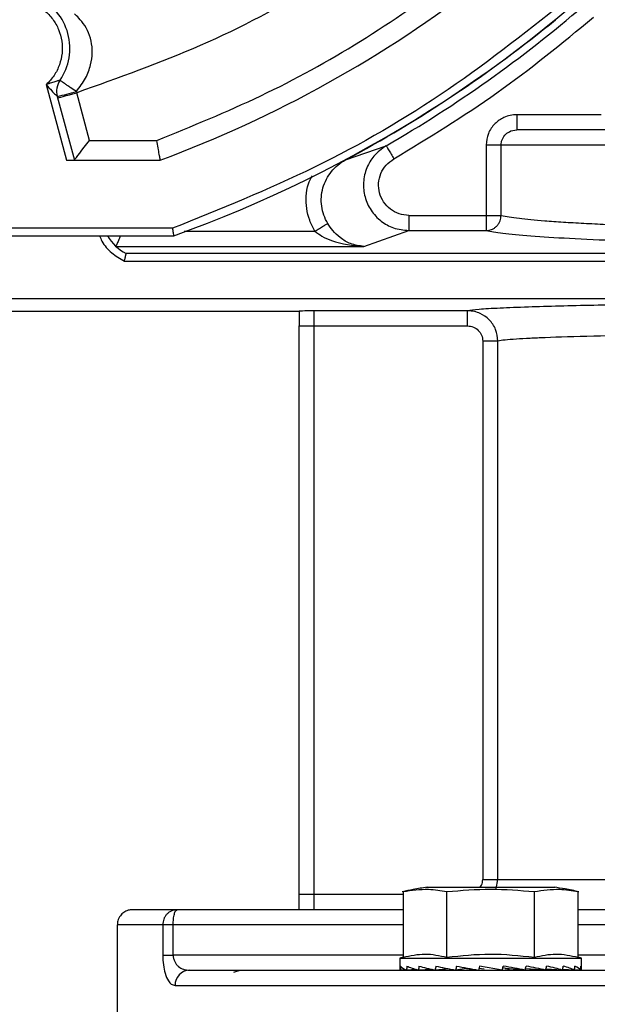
# Model space of a CAD drawing. Header units: inches. Extents: x 170 to 288, y 234 to 248.
# Tile 468 of 480: x 260.3843 to 260.4344, y 244.4929 to 244.5782. Entities that reach past the tile are written whole.
import ezdxf

# ---------------------------------------------------------------- set-up
doc = ezdxf.new("R2010")
doc.units = ezdxf.units.IN
doc.header["$LTSCALE"] = 0.25
doc.header["$MEASUREMENT"] = 0
doc.layers.add('ANNOTATIONS', color=1, linetype='Continuous')
doc.layers.add('STANDARD Z GUIDE MOTOR RH', color=7, linetype='Continuous')
doc.styles.add('ARIAL', font='arial.ttf', dxfattribs={"height": 0.09375})
doc.dimstyles.new('STANDARD$0', dxfattribs={"dimtxt": 0.09375, "dimasz": 0.09375, "dimexe": 0.03125, "dimexo": 0.046875, "dimgap": 0.09, "dimtad": 0, "dimtih": 1, "dimtoh": 1, "dimdec": 4, "dimzin": 0, "dimdsep": 46, "dimtxsty": 'ARIAL', "dimcen": 0.09, "dimadec": 0, "dimazin": 0, "dimtfac": 1, "dimtdec": 4, "dimtofl": 0, "dimtmove": 0, "dimatfit": 1, "dimfxl": 1, "dimtolj": 1, "dimtzin": 0, "dimarcsym": 0})

# ---------------------------------------------------------------- blocks, each defined once
blk = doc.blocks.new('*D54')
at = {"layer": 'ANNOTATIONS', "color": 0, "lineweight": -2, "transparency": 16777216}
for p, q in [((260.8643552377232, 245.1923245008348), (261.4626251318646, 245.1923245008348)), ((261.4313751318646, 245.0985745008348), (261.4313751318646, 244.8065568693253)), ((261.4313751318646, 244.2375278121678), (261.4313751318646, 244.5295454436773)), ((259.7476886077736, 244.1437778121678), (261.4626251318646, 244.1437778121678))]:
    blk.add_line(p, q, dxfattribs=at)
at = {"layer": 'ANNOTATIONS', "color": 0, "transparency": 16777216}
for points in [[(261.4157501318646, 245.0985745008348), (261.4470001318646, 245.0985745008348), (261.4313751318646, 245.1923245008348)], [(261.4157501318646, 244.2375278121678), (261.4470001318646, 244.2375278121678), (261.4313751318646, 244.1437778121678)]]:
    blk.add_solid(points, dxfattribs=at)
at = {"layer": 'defpoints', "color": 0, "transparency": 16777216}
for p in [(260.8174802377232, 245.1923245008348), (261.4313751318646, 245.1923245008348), (259.7008136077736, 244.1437778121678)]:
    blk.add_point(p, dxfattribs=at)
at = {"layer": 'ANNOTATIONS', "color": 0, "transparency": 16777216, "insert": (261.4313751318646, 244.6680511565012), "char_height": 0.09375, "attachment_point": 5, "style": 'ARIAL'}
blk.add_mtext('\\A1;HEADROOM', dxfattribs=at)

msp = doc.modelspace()

# ---------------------------------------------------------------- linework, layer by layer
at = {"layer": 'STANDARD Z GUIDE MOTOR RH'}
for p, q in [((260.3866453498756, 244.5725658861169), (260.3883995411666, 244.5660193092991)), ((260.3892543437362, 244.5719603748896), (260.3892803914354, 244.5718586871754)), ((260.3903879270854, 244.5677253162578), (260.3892803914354, 244.5718586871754)), ((260.3875982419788, 244.5715447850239), (260.3890788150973, 244.5660193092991)), ((260.4347156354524, 244.5699562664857), (260.4274028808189, 244.5699562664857)), ((260.4268878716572, 244.5685453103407), (260.4274028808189, 244.5686439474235)), ((260.4274028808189, 244.5687438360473), (260.4274028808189, 244.5686439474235)), ((260.3903879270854, 244.5677253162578), (260.3962147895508, 244.5677253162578)), ((260.4125738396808, 244.5660427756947), (260.4160949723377, 244.5672648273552)), ((260.4247509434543, 244.5673316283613), (260.453222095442, 244.5673316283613)), ((260.4247509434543, 244.5673316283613), (260.4247509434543, 244.5612310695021)), ((260.4260505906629, 244.5612310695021), (260.4260505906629, 244.5673316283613)), ((260.3883995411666, 244.5660193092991), (260.3965225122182, 244.5660193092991)), ((260.4180587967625, 244.5612310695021), (260.4247509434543, 244.5612310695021)), ((260.3975681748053, 244.5601137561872), (260.3224089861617, 244.5601137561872)), ((260.4141596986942, 244.5585447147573), (260.4180587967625, 244.5599195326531)), ((260.4180587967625, 244.5599195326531), (260.4247509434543, 244.5599195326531)), ((260.322294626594, 244.5594576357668), (260.3976826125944, 244.5594576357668)), ((260.3986026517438, 244.5598562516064), (260.4099133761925, 244.5598562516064)), ((260.3926852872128, 244.5585447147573), (260.3926858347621, 244.558543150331)), ((260.3926852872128, 244.5585447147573), (260.4141596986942, 244.5585447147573)), ((260.3935680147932, 244.5579236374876), (260.3935673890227, 244.5579244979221)), ((260.4455622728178, 244.5579236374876), (260.3935680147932, 244.5579236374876)), ((260.3934159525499, 244.5572679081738), (260.4452904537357, 244.5572679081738)), ((260.3639035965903, 244.5540183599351), (260.4452904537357, 244.5540183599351)), ((260.4085450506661, 244.5528959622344), (260.3639330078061, 244.5528959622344)), ((260.4231424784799, 244.5529642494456), (260.4098573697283, 244.5529642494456)), ((260.4098573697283, 244.5010586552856), (260.4098573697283, 244.5529642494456)), ((260.4085450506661, 244.5516521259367), (260.4231424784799, 244.5516521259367)), ((260.4085450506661, 244.5023709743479), (260.4085450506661, 244.5516521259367)), ((260.4244573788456, 244.5503414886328), (260.4244573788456, 244.5036833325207)), ((260.4257651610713, 244.5036833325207), (260.4257651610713, 244.5503414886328)), ((260.4244573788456, 244.5036833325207), (260.4689125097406, 244.5036833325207)), ((260.4256065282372, 244.502860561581), (260.4257651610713, 244.5036833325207)), ((260.4195621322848, 244.502995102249), (260.4307169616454, 244.502995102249)), ((260.4098573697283, 244.5023709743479), (260.4085450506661, 244.5023709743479)), ((260.41756271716, 244.5023709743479), (260.4098573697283, 244.5023709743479)), ((260.41756271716, 244.5026312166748), (260.41756271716, 244.4969388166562)), ((260.4213511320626, 244.4969388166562), (260.4213511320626, 244.5026312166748)), ((260.4289278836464, 244.4969388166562), (260.4289278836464, 244.5026312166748)), ((260.4327162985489, 244.4969388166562), (260.4327162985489, 244.5026312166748)), ((260.41756271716, 244.5010586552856), (260.3979802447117, 244.5010586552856)), ((260.3927969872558, 244.4997463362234), (260.3927969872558, 244.4912161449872)), ((260.3967335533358, 244.4997463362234), (260.3927969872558, 244.4997463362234)), ((260.3967335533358, 244.4997463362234), (260.3967335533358, 244.4971216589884)), ((260.3976406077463, 244.4971216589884), (260.3976406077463, 244.4997463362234)), ((260.41756271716, 244.4997463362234), (260.3976406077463, 244.4997463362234)), ((260.4378157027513, 244.4997463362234), (260.4327162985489, 244.4997463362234)), ((260.41756271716, 244.4971216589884), (260.3976406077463, 244.4971216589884)), ((260.41756271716, 244.4969388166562), (260.4172654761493, 244.4968591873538)), ((260.4172654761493, 244.4968591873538), (260.4172654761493, 244.4959938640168)), ((260.4172654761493, 244.4968591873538), (260.4330135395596, 244.4968591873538)), ((260.4378157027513, 244.4971216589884), (260.4327162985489, 244.4971216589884)), ((260.4330135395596, 244.4968591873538), (260.4327162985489, 244.4969388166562)), ((260.4330135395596, 244.4959938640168), (260.4330135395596, 244.4968591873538)), ((260.421559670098, 244.4959224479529), (260.4203298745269, 244.4958167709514)), ((260.4230587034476, 244.4959715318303), (260.4221072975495, 244.4958167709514)), ((260.4230653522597, 244.4960004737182), (260.4230587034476, 244.4959715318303)), ((260.4230587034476, 244.4959715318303), (260.4234932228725, 244.4958951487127)), ((260.4241737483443, 244.4961636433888), (260.4240914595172, 244.4958167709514)), ((260.4245779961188, 244.4958951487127), (260.4241281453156, 244.4959715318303)), ((260.4267857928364, 244.4958951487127), (260.4261912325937, 244.496003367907)), ((260.4281337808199, 244.4958167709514), (260.4263961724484, 244.4959715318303)), ((260.4263961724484, 244.4959715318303), (260.4267857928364, 244.4958951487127)), ((260.4299166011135, 244.4958167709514), (260.42815810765, 244.4959266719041)), ((260.4285524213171, 244.4958951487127), (260.4285155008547, 244.4959043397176)), ((260.4285276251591, 244.4959035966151), (260.4285524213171, 244.4958951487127)), ((260.4029046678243, 244.4956323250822), (260.4034399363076, 244.4958093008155)), ((260.41781067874, 244.4958384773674), (260.4173302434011, 244.4958167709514)), ((260.4178124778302, 244.4958376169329), (260.4173355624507, 244.4958167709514)), ((260.4187310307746, 244.4958606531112), (260.4178570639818, 244.4958167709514)), ((260.4187451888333, 244.4958563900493), (260.4178727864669, 244.4958167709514)), ((260.4200201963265, 244.4958865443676), (260.4188801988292, 244.4958167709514)), ((260.420066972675, 244.4958757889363), (260.4189051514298, 244.4958167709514)), ((260.4208744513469, 244.4958487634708), (260.4203624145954, 244.4958167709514)), ((260.429949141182, 244.4958167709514), (260.4299171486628, 244.4958195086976)), ((260.4313738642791, 244.4958167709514), (260.4299306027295, 244.4958901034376)), ((260.431398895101, 244.4958167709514), (260.431374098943, 244.4958182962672)), ((260.4324063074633, 244.4958167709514), (260.4313806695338, 244.4958633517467)), ((260.4324220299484, 244.4958167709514), (260.4324063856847, 244.4958175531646)), ((260.4329434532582, 244.4958167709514), (260.4324084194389, 244.4958401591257)), ((260.4329488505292, 244.4958167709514), (260.4329434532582, 244.4958170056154)), ((260.3978061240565, 244.4944969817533), (260.4439013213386, 244.4944969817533))]:
    msp.add_line(p, q, dxfattribs=at)
at = {"layer": 'STANDARD Z GUIDE MOTOR RH', "flags": 128}
for points in [[(260.387632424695, 244.5714171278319), (260.3876641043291, 244.5714256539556), (260.3877578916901, 244.5714507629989), (260.3879101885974, 244.5714915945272), (260.3881151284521, 244.5715465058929), (260.3883648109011, 244.5716133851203), (260.3886497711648, 244.5716897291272), (260.3889589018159, 244.5717725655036), (260.3892803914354, 244.5718586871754)], [(260.3890788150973, 244.5660193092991), (260.3890986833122, 244.5660452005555), (260.3891577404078, 244.566122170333), (260.3892541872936, 244.566247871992), (260.3893850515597, 244.5664183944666), (260.3895464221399, 244.5666287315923), (260.3897333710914, 244.5668723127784), (260.3899401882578, 244.567141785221), (260.3901606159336, 244.5674290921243), (260.3903879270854, 244.5677253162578)], [(260.4261469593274, 244.4958167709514), (260.4254901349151, 244.4959322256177), (260.4248308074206, 244.4960481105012), (260.4241737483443, 244.4961636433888)]]:
    msp.add_lwpolyline(points, dxfattribs=at)
at = {"layer": 'STANDARD Z GUIDE MOTOR RH'}
for centre, radius, start, end in [((260.3599886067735, 244.6644444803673), 0.1115485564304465, 289.7499227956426, 340.2500699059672), ((260.3599886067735, 244.6644444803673), 0.104986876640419, 290.364134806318, 307.8333566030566), ((260.3837646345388, 244.5757111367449), 0.0049212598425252, 325.803386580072, 64.19661341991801), ((260.3599886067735, 244.6644444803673), 0.1122132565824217, 299.9998621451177, 310.7162171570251), ((260.3599886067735, 244.6644444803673), 0.1115710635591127, 298.1197838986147, 309.3693205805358), ((260.3892461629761, 244.5719863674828), 0.001706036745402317, 145.8033865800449, 195.0000000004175), ((260.3819127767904, 244.5977085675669), 0.02677439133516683, 282.2599356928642, 285.9144092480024), ((260.3953669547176, 244.5614261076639), 0.003937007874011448, 210.0000000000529, 242.800149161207), ((260.3990780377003, 244.4945374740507), 0.001272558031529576, 91.94248437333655, 181.8234370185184)]:
    msp.add_arc(centre, radius, start, end, dxfattribs=at)
for centre, major_axis, ratio, start_param, end_param in [((260.4251395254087, 244.4959938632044), (0.00787401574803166, 0), 0.1757871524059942, 3.141592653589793, 3.269887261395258), ((260.4251395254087, 244.5002348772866), (0.002150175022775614, 0.03318812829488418), 0.2282368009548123, 1.708549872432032, 1.719086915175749), ((260.4251395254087, 244.4959938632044), (0.007873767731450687, -0.0003688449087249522), 0.1694362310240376, 3.288361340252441, 3.53962368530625), ((260.4251395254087, 244.5002348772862), (0.004106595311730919, 0.0331813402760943), 0.2024732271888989, 1.718817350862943, 1.729354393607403), ((260.4251395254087, 244.4959938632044), (0.007873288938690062, -0.0007082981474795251), 0.1510418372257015, 3.555810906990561, 3.807073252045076), ((260.4251395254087, 244.5002348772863), (0.005722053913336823, 0.03317864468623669), 0.1630291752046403, 1.72187298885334, 1.732410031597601), ((260.4251395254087, 244.4959938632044), (0.007873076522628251, -0.0009937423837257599), 0.1223802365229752, 3.819468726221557, 4.070731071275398), ((260.4251395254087, 244.5002348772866), (0.006910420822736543, 0.03318244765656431), 0.1137473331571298, 1.71744812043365, 1.727985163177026), ((260.4251395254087, 244.4959938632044), (0.007873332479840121, -0.001207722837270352), 0.08588791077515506, 4.078996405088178, 4.330258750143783), ((260.4251395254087, 244.5002348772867), (0.007632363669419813, 0.03318877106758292), 0.05832561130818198, 1.707176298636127, 1.717713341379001), ((260.4251395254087, 244.4959938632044), (0.007873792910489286, -0.00133964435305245), 0.04421959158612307, 4.335145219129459, 4.586407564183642), ((260.4251395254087, 244.5002348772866), (0.007632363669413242, 0.03318877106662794), 0.05832561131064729, 4.592296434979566, 4.60283347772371), ((260.4251395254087, 244.4959938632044), (0.00787379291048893, -0.001339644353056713), 0.04421959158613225, 1.188225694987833, 1.439488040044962), ((260.4251395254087, 244.5002348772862), (0.006910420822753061, 0.03318244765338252), 0.1137473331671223, 4.602568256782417, 4.613105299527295), ((260.4251395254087, 244.4959938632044), (0.007873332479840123, -0.001207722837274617), 0.08588791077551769, 0.9320768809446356, 1.183339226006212), ((260.4251395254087, 244.5002348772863), (0.005722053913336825, 0.03317864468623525), 0.1630291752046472, 4.606993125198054, 4.617530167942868), ((260.4251395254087, 244.4959938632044), (0.007873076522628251, -0.0009937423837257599), 0.122380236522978, 0.6725492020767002, 0.9238115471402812), ((260.4251395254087, 244.5002348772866), (0.004106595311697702, 0.03318134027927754), 0.2024732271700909, 4.603937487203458, 4.61447452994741), ((260.4251395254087, 244.4959938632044), (0.007873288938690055, -0.0007082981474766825), 0.1510418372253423, 0.4088913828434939, 0.6601537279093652), ((260.4251395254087, 244.5002348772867), (0.00215017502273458, 0.03318812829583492), 0.2282368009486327, 4.593670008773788, 4.604207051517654), ((260.4251395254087, 244.4959938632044), (0.007873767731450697, -0.0003688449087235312), 0.1694362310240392, 0.1414418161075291, 0.3927041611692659), ((260.4251395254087, 244.5002348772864), (-1.776356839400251e-16, 0.03319175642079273), 0.2372280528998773, 4.578884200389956, 4.58942124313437), ((260.4251395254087, 244.4959938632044), (0.00787401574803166, 0), 0.1757871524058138, 6.154890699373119, 6.406153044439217), ((260.4251395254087, 244.4959938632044), (0.007873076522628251, 0.000993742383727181), 0.1223802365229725, 5.354046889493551, 5.404737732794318), ((260.4251395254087, 244.4959938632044), (0.00787328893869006, 0.0007082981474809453), 0.1510418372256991, 5.617704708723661, 5.649603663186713)]:
    msp.add_ellipse(centre, major_axis=major_axis, ratio=ratio, start_param=start_param, end_param=end_param, dxfattribs=at)
for points, knots in [([(260.4195958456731, 244.5877822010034), (260.4164956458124, 244.5855428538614), (260.4102927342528, 244.5810623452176), (260.4000930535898, 244.5757049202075), (260.3928836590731, 244.5731404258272), (260.3892803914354, 244.5718586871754)], [0, 0, 0, 0, 0.3332414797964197, 0.6667529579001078, 1, 1, 1, 1]), ([(260.3962147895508, 244.5677253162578), (260.3992481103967, 244.5689610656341), (260.4053162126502, 244.5714331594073), (260.4139575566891, 244.5761663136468), (260.4193082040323, 244.579948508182), (260.4219829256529, 244.5818391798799)], [0, 0, 0, 0, 0.3332763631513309, 0.666713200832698, 1, 1, 1, 1]), ([(260.3856211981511, 244.5795509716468), (260.3859224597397, 244.579378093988), (260.3865249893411, 244.5790323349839), (260.387236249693, 244.578256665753), (260.3877502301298, 244.5773467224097), (260.3880262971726, 244.5763360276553), (260.3880520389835, 244.5752885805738), (260.3878208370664, 244.5742693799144), (260.3873621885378, 244.5733221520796), (260.3868842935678, 244.5728179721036), (260.3866453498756, 244.5725658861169)], [0, 0, 0, 0, 0.1249985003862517, 0.2499996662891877, 0.3749933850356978, 0.4999971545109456, 0.6249964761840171, 0.7500031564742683, 0.8750035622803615, 1, 1, 1, 1]), ([(260.4321373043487, 244.5802322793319), (260.4286413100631, 244.5774497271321), (260.4216463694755, 244.5718822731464), (260.4100104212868, 244.5651105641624), (260.4017143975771, 244.5617788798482), (260.3975681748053, 244.5601137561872)], [0, 0, 0, 0, 0.3332416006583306, 0.6667645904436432, 1, 1, 1, 1]), ([(260.3892543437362, 244.5719603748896), (260.3895399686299, 244.5723406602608), (260.3900740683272, 244.5730517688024), (260.390516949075, 244.5742397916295), (260.3906696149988, 244.5753545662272), (260.3905586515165, 244.5764009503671), (260.390209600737, 244.577352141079), (260.3897079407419, 244.5780999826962), (260.3892278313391, 244.5785772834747), (260.3891309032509, 244.5786571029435), (260.3890846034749, 244.5786952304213)], [0, 0, 0, 0, 0.1297517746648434, 0.2426272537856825, 0.3466751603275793, 0.4520894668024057, 0.571488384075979, 0.7136007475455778, 0.8631952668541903, 1, 1, 1, 1]), ([(260.4167510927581, 244.5661285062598), (260.4197768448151, 244.5679706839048), (260.4258283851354, 244.5716550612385), (260.4313045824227, 244.576150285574), (260.4340426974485, 244.5783979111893)], [0, 0, 0, 0, 0.4999970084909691, 1, 1, 1, 1]), ([(260.3878350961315, 244.5729451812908), (260.3878299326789, 244.572943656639), (260.3878193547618, 244.5729405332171), (260.3877392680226, 244.5729165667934), (260.3876220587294, 244.5728807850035), (260.3874115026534, 244.5728152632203), (260.3870790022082, 244.5727075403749), (260.3867967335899, 244.5726153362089), (260.3866453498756, 244.5725658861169)], [0, 0, 0, 0, 0.09638427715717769, 0.1974540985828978, 0.3064484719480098, 0.4248261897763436, 0.6915280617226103, 1, 1, 1, 1]), ([(260.3892543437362, 244.5719603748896), (260.389071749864, 244.5720847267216), (260.388791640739, 244.5722754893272), (260.3884572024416, 244.5725054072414), (260.3882302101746, 244.5726621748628), (260.3880497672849, 244.5727881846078), (260.3878788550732, 244.5729090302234), (260.3878522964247, 244.5729309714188), (260.3878350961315, 244.5729451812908)], [0, 0, 0, 0, 0.2441198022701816, 0.3744933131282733, 0.5067277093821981, 0.6379061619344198, 0.7654955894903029, 1, 1, 1, 1]), ([(260.3866453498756, 244.5725658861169), (260.3868014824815, 244.5723850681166), (260.3870664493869, 244.572078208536), (260.3873935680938, 244.5717431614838), (260.3875439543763, 244.5715971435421), (260.3875918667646, 244.5715510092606), (260.3875961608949, 244.5715468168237), (260.3875982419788, 244.5715447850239)], [0, 0, 0, 0, 0.4287742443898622, 0.7276570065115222, 0.8768023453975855, 0.9402941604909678, 1, 1, 1, 1]), ([(260.4274028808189, 244.5699562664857), (260.4272121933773, 244.5699448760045), (260.4268317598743, 244.5699221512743), (260.4261681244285, 244.569693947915), (260.4254579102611, 244.5692043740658), (260.4248669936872, 244.568353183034), (260.4247891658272, 244.5676680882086), (260.4247509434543, 244.5673316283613)], [0, 0, 0, 0, 0.1384157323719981, 0.276148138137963, 0.5045876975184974, 0.7566959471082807, 0.9999999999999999, 0.9999999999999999, 0.9999999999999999, 0.9999999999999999]), ([(260.4274028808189, 244.5699562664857), (260.4274028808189, 244.5697852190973), (260.4274028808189, 244.5694431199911), (260.4274028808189, 244.568995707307), (260.4274028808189, 244.5688277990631), (260.4274028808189, 244.5687438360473)], [0, 0, 0, 0, 0.3333041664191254, 0.6666167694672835, 1, 1, 1, 1]), ([(260.4260505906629, 244.5673316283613), (260.426055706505, 244.5674182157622), (260.4260659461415, 244.5675915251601), (260.4261741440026, 244.5679222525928), (260.4264233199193, 244.5682981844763), (260.4267325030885, 244.5684626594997), (260.4268878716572, 244.5685453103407)], [0, 0, 0, 0, 0.165765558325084, 0.3317887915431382, 0.6642151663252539, 1, 1, 1, 1]), ([(260.4518058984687, 244.5686439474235), (260.4502242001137, 244.5686439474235), (260.4470607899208, 244.5686439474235), (260.4427486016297, 244.5686439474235), (260.4388337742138, 244.5686439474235), (260.435401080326, 244.5686439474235), (260.4324886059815, 244.5686439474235), (260.4301567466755, 244.5686439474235), (260.4283800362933, 244.5686439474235), (260.4277286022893, 244.5686439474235), (260.4274028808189, 244.5686439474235)], [0, 0, 0, 0, 0.1249989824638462, 0.2499990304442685, 0.3749983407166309, 0.5000012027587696, 0.6250011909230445, 0.7499992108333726, 0.8749978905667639, 1, 1, 1, 1]), ([(260.3965225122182, 244.5660193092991), (260.3965180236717, 244.566043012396), (260.3965111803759, 244.5660791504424), (260.39647264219, 244.5662957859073), (260.3964213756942, 244.5665824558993), (260.3963347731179, 244.5670617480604), (260.3962547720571, 244.5675041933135), (260.3962147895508, 244.5677253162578)], [0, 0, 0, 0, 0.2425561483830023, 0.3698042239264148, 0.5008797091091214, 0.750552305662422, 0.9999999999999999, 0.9999999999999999, 0.9999999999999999, 0.9999999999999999]), ([(260.4160949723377, 244.5672648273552), (260.4157131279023, 244.566988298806), (260.4150122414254, 244.5664807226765), (260.4143482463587, 244.5653369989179), (260.4140610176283, 244.5641069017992), (260.414193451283, 244.5628151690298), (260.4147241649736, 244.5616343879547), (260.4155961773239, 244.5607056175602), (260.4167424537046, 244.5600533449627), (260.4176022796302, 244.5599659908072), (260.4180587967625, 244.5599196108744)], [0, 0, 0, 0, 0.1364286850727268, 0.2504187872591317, 0.3780926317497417, 0.5001547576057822, 0.6234214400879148, 0.7497673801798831, 0.8671411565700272, 1, 1, 1, 1]), ([(260.4160949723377, 244.5672648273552), (260.41610497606, 244.5672475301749), (260.4161203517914, 244.5672209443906), (260.4162032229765, 244.5670774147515), (260.4162878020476, 244.566930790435), (260.4163923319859, 244.5667498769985), (260.4165437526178, 244.5664875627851), (260.4166693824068, 244.5662700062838), (260.4167510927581, 244.5661285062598)], [0, 0, 0, 0, 0.2397607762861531, 0.3685125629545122, 0.499990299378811, 0.6314460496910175, 0.7602903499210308, 1, 1, 1, 1]), ([(260.4110305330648, 244.5605309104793), (260.4109060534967, 244.560767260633), (260.4106570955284, 244.5612399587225), (260.4104765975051, 244.5620266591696), (260.4104493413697, 244.5628294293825), (260.4105883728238, 244.5636223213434), (260.4108839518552, 244.5643714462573), (260.4113257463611, 244.5650434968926), (260.4118881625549, 244.5656243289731), (260.4123452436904, 244.5659032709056), (260.4125738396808, 244.5660427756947)], [0, 0, 0, 0, 0.1248341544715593, 0.2496671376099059, 0.3745293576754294, 0.4994634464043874, 0.6244753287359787, 0.7495739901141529, 0.8747566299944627, 1, 1, 1, 1]), ([(260.4180587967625, 244.5612311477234), (260.4177720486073, 244.5612583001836), (260.417198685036, 244.5613125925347), (260.4164291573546, 244.5617376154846), (260.4158326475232, 244.5623685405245), (260.4154732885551, 244.5631629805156), (260.4153892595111, 244.5640309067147), (260.4155920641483, 244.5648752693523), (260.416046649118, 244.5656278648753), (260.4165162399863, 244.5659615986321), (260.4167510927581, 244.5661285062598)], [0, 0, 0, 0, 0.1250646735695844, 0.2500714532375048, 0.3750190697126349, 0.4999399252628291, 0.6248772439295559, 0.7498480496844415, 0.874893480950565, 0.9999999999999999, 0.9999999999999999, 0.9999999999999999, 0.9999999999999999]), ([(260.4099133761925, 244.5598562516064), (260.4097495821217, 244.5601662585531), (260.409422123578, 244.5607860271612), (260.4091765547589, 244.5618253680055), (260.4091458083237, 244.5628895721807), (260.4092631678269, 244.5638834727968), (260.4095690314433, 244.5644321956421), (260.4096982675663, 244.564664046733)], [0, 0, 0, 0, 0.2082856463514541, 0.4164064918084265, 0.6284394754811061, 0.8430050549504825, 1, 1, 1, 1]), ([(260.4180587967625, 244.5612310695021), (260.4180587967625, 244.5610629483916), (260.4180587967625, 244.560726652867), (260.4180587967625, 244.5602991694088), (260.4180587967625, 244.5599936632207), (260.4180587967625, 244.5599442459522), (260.4180587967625, 244.5599195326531)], [0, 0, 0, 0, 0.2499473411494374, 0.4999739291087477, 0.7499397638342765, 1, 1, 1, 1]), ([(260.4247509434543, 244.5599195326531), (260.4249139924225, 244.5599377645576), (260.4251647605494, 244.5599658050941), (260.4254665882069, 244.5601298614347), (260.4256744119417, 244.560299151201), (260.4258421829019, 244.560508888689), (260.4260047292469, 244.5608135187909), (260.426032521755, 244.561066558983), (260.4260505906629, 244.5612310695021)], [0, 0, 0, 0, 0.2395434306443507, 0.3684160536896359, 0.5000130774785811, 0.6315923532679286, 0.760484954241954, 1, 1, 1, 1]), ([(260.4247509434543, 244.5612310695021), (260.4249076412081, 244.5612310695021), (260.4252209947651, 244.5612310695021), (260.4256287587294, 244.5612310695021), (260.4259367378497, 244.5612310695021), (260.4260126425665, 244.5612310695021), (260.4260505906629, 244.5612310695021)], [0, 0, 0, 0, 0.2500140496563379, 0.4999611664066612, 0.7500086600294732, 1, 1, 1, 1]), ([(260.4247509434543, 244.5612310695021), (260.4247509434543, 244.5610629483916), (260.4247509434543, 244.560726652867), (260.4247509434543, 244.5602991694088), (260.4247509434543, 244.5599936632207), (260.4247509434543, 244.5599442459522), (260.4247509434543, 244.5599195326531)], [0, 0, 0, 0, 0.2499473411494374, 0.4999739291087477, 0.7499397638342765, 1, 1, 1, 1]), ([(260.4260505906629, 244.5612310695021), (260.4264964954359, 244.561145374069), (260.4273199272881, 244.5609871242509), (260.4293976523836, 244.5607963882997), (260.4313779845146, 244.5606562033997), (260.4331644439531, 244.5605511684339), (260.4350728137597, 244.5604542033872), (260.4364716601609, 244.5603951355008), (260.4371574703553, 244.5603661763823)], [0, 0, 0, 0, 0.2706684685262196, 0.4998310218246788, 0.6318913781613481, 0.7592808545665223, 0.8819830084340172, 0.9999999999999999, 0.9999999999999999, 0.9999999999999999, 0.9999999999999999]), ([(260.3975681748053, 244.5601137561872), (260.397577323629, 244.5600609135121), (260.3975944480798, 244.5599620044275), (260.3976221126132, 244.5598009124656), (260.397646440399, 244.5596655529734), (260.3976640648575, 244.55956372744), (260.3976784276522, 244.5594805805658), (260.3976809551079, 244.5594667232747), (260.3976826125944, 244.5594576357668)], [0, 0, 0, 0, 0.1550597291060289, 0.290235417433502, 0.499935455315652, 0.6306411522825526, 0.757777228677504, 1, 1, 1, 1]), ([(260.4099133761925, 244.5598562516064), (260.4100476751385, 244.5599373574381), (260.41032459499, 244.5601045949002), (260.410685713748, 244.5603227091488), (260.4109473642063, 244.5604806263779), (260.4110035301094, 244.5605145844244), (260.4110305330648, 244.5605309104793)], [0, 0, 0, 0, 0.2445787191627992, 0.5043129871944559, 0.7616879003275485, 1, 1, 1, 1]), ([(260.4141596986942, 244.5585447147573), (260.4137756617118, 244.5585954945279), (260.4130776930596, 244.5586877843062), (260.4121690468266, 244.5592186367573), (260.4114893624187, 244.5598462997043), (260.4111688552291, 244.5603245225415), (260.4110305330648, 244.5605309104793)], [0, 0, 0, 0, 0.347404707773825, 0.6313912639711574, 0.840918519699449, 1, 1, 1, 1]), ([(260.4247509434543, 244.5599195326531), (260.4251668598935, 244.5598402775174), (260.4259986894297, 244.5596817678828), (260.4285030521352, 244.5594555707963), (260.4318031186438, 244.5592422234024), (260.4347178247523, 244.5591171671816), (260.4361751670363, 244.5590546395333)], [0, 0, 0, 0, 0.2499997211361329, 0.4999974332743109, 0.7500005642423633, 1, 1, 1, 1]), ([(260.391266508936, 244.5594576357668), (260.3913281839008, 244.5593029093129), (260.3915528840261, 244.5587391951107), (260.3922784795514, 244.5579352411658), (260.3930368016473, 244.5574903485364), (260.3934159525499, 244.5572679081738)], [0, 0, 0, 0, 0.1590722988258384, 0.5795473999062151, 1, 1, 1, 1]), ([(260.3930747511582, 244.5594576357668), (260.3930587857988, 244.5594241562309), (260.3929738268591, 244.5592459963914), (260.3928764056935, 244.559014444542), (260.3927833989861, 244.5587901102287), (260.392729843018, 244.558656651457), (260.3926947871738, 244.5585685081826), (260.3926884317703, 244.5585525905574), (260.3926852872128, 244.5585447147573)], [0, 0, 0, 0, 0.06748584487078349, 0.3591228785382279, 0.5257841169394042, 0.6875527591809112, 0.8454058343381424, 1, 1, 1, 1]), ([(260.4099133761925, 244.5598562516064), (260.4101148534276, 244.5597092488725), (260.4105669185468, 244.5593794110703), (260.411969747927, 244.5587461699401), (260.4132105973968, 244.5586320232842), (260.4141596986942, 244.5585447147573)], [0, 0, 0, 0, 0.1589857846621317, 0.3567248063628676, 1, 1, 1, 1]), ([(260.3934159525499, 244.5572679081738), (260.3934280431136, 244.5573224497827), (260.393450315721, 244.557422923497), (260.393485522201, 244.5575795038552), (260.393517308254, 244.557709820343), (260.3935405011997, 244.5578096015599), (260.3935607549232, 244.5578947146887), (260.3935651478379, 244.557912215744), (260.3935680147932, 244.5579236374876)], [0, 0, 0, 0, 0.1641768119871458, 0.3024379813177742, 0.5001566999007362, 0.6330447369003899, 0.7605133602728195, 1, 1, 1, 1]), ([(260.437203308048, 244.5534944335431), (260.4361429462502, 244.5534748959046), (260.4339400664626, 244.5534343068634), (260.4309847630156, 244.5533639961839), (260.4282019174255, 244.5532818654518), (260.4258167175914, 244.5531869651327), (260.4239491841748, 244.5530794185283), (260.423416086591, 244.5530033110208), (260.4231424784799, 244.5529642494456)], [0, 0, 0, 0, 0.1354103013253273, 0.2813121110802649, 0.4375274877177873, 0.6145619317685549, 0.8021769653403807, 1, 1, 1, 1]), ([(260.4098573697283, 244.5529642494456), (260.4094802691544, 244.5529575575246), (260.4089678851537, 244.5529484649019), (260.4085925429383, 244.5529340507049), (260.4085604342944, 244.5529276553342), (260.4085450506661, 244.552924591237)], [0, 0, 0, 0, 0.5921644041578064, 0.8046011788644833, 1, 1, 1, 1]), ([(260.4085450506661, 244.552924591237), (260.4085450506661, 244.552722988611), (260.4085450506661, 244.5523197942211), (260.4085450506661, 244.5518746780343), (260.4085450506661, 244.5516521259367)], [0, 0, 0, 0, 0.5000134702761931, 1, 1, 1, 1]), ([(260.4257651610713, 244.5503414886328), (260.4257266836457, 244.5506794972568), (260.4256486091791, 244.5513653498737), (260.4250642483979, 244.5522122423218), (260.4243713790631, 244.5526950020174), (260.4237192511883, 244.5529260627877), (260.4233406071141, 244.5529511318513), (260.4231424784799, 244.5529642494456)], [0, 0, 0, 0, 0.2459083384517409, 0.498972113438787, 0.7233057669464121, 0.8552174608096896, 1, 1, 1, 1]), ([(260.4231424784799, 244.5516521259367), (260.4231424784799, 244.5518221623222), (260.4231424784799, 244.5521622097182), (260.4231424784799, 244.5525930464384), (260.4231424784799, 244.5528975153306), (260.4231424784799, 244.5529420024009), (260.4231424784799, 244.5529642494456)], [0, 0, 0, 0, 0.2499961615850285, 0.499955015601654, 0.7499380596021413, 1, 1, 1, 1]), ([(260.4231424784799, 244.5516521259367), (260.4233146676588, 244.5516324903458), (260.4236589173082, 244.5515932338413), (260.4240935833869, 244.5512906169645), (260.4243979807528, 244.550857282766), (260.4244375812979, 244.5505134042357), (260.4244573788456, 244.5503414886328)], [0, 0, 0, 0, 0.2502338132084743, 0.5002805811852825, 0.7501746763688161, 1, 1, 1, 1]), ([(260.4390591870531, 244.5508701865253), (260.4373276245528, 244.5508349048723), (260.4337132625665, 244.5507612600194), (260.4304889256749, 244.5506564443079), (260.4284720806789, 244.5505680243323), (260.4272805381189, 244.5505011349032), (260.4262773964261, 244.5504248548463), (260.4259414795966, 244.5503701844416), (260.4257651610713, 244.5503414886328)], [0, 0, 0, 0, 0.2394226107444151, 0.4997567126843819, 0.6040689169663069, 0.722220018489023, 0.8541967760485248, 1, 1, 1, 1]), ([(260.4257651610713, 244.5503414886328), (260.4257340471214, 244.5503414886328), (260.4256718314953, 244.5503414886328), (260.4253642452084, 244.5503414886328), (260.4249458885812, 244.5503414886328), (260.4246202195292, 244.5503414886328), (260.4244573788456, 244.5503414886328)], [0, 0, 0, 0, 0.2500355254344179, 0.4999724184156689, 0.7499767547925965, 1, 1, 1, 1]), ([(260.4242324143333, 244.502995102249), (260.4242780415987, 244.5030552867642), (260.4244282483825, 244.5032534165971), (260.4244454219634, 244.5035068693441), (260.4244573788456, 244.5036833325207)], [0, 0, 0, 0, 0.3037630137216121, 1, 1, 1, 1]), ([(260.4196399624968, 244.5030069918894), (260.4192362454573, 244.5029424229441), (260.4185153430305, 244.5028271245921), (260.4178003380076, 244.502679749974), (260.4174857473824, 244.5026149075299)], [0, 0, 0, 0, 0.5600162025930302, 1, 1, 1, 1]), ([(260.41756271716, 244.5026312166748), (260.4182936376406, 244.5027403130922), (260.4195571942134, 244.5029289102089), (260.4208191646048, 244.5027194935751), (260.4213511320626, 244.5026312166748)], [0, 0, 0, 0, 0.5784628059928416, 0.9999999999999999, 0.9999999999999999, 0.9999999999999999, 0.9999999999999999]), ([(260.4213511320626, 244.5026312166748), (260.422613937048, 244.5027307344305), (260.4251395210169, 244.5029297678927), (260.4276651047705, 244.5027307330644), (260.4289278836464, 244.5026312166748)], [0, 0, 0, 0, 0.5000051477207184, 1, 1, 1, 1]), ([(260.4289278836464, 244.5026312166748), (260.4296587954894, 244.5027403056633), (260.4309224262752, 244.5029289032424), (260.4321843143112, 244.5027194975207), (260.4327162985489, 244.5026312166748)], [0, 0, 0, 0, 0.5784219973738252, 1, 1, 1, 1]), ([(260.4327933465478, 244.5026149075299), (260.4323927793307, 244.5026967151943), (260.4316774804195, 244.5028428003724), (260.4309564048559, 244.50295682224), (260.4306391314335, 244.5030069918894)], [0, 0, 0, 0, 0.559999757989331, 0.9999999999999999, 0.9999999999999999, 0.9999999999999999, 0.9999999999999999]), ([(260.4085450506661, 244.5010586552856), (260.4085450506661, 244.5012658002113), (260.4085450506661, 244.5016800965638), (260.4085450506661, 244.502140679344), (260.4085450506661, 244.5023709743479)], [0, 0, 0, 0, 0.4999921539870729, 1, 1, 1, 1]), ([(260.394109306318, 244.5010586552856), (260.393982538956, 244.5010479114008), (260.3937191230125, 244.5010255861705), (260.3933492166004, 244.5008419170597), (260.3930302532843, 244.5005369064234), (260.3928169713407, 244.5001255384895), (260.3928050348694, 244.4998156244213), (260.3927993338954, 244.4996676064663)], [0, 0, 0, 0, 0.1779566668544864, 0.3697846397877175, 0.5671812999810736, 0.7932816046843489, 1, 1, 1, 1]), ([(260.3979802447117, 244.5010586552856), (260.397209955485, 244.5010586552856), (260.3956688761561, 244.5010586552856), (260.3943688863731, 244.5010586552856), (260.3941958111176, 244.5010586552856), (260.394109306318, 244.5010586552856)], [0, 0, 0, 0, 0.333273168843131, 0.6667630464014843, 1, 1, 1, 1]), ([(260.3979802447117, 244.5010586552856), (260.3978234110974, 244.5010411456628), (260.397582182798, 244.5010142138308), (260.3972918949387, 244.5008504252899), (260.3970921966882, 244.5006811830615), (260.3969312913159, 244.5004708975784), (260.3967758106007, 244.5001653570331), (260.3967502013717, 244.4999114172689), (260.3967335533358, 244.4997463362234)], [0, 0, 0, 0, 0.2394693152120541, 0.3683315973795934, 0.5000080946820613, 0.631640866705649, 0.760537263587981, 0.9999999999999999, 0.9999999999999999, 0.9999999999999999, 0.9999999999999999]), ([(260.3976406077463, 244.4997463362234), (260.3976457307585, 244.4999182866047), (260.3976559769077, 244.5002621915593), (260.3977344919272, 244.5006960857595), (260.3978467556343, 244.5009994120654), (260.397935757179, 244.5010389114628), (260.3979802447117, 244.5010586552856)], [0, 0, 0, 0, 0.2499819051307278, 0.499969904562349, 0.7500593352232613, 1, 1, 1, 1]), ([(260.4390833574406, 244.5010586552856), (260.4386621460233, 244.5010586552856), (260.4378196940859, 244.5010586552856), (260.4355782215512, 244.5010586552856), (260.4336287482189, 244.5010586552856), (260.4327162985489, 244.5010586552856)], [0, 0, 0, 0, 0.3472218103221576, 0.6944676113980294, 1, 1, 1, 1]), ([(260.3976406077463, 244.4997463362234), (260.3975378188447, 244.4997463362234), (260.3973322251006, 244.4997463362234), (260.3970704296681, 244.4997463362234), (260.3968571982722, 244.4997463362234), (260.3967747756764, 244.4997463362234), (260.3967335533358, 244.4997463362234)], [0, 0, 0, 0, 0.2499684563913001, 0.4999756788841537, 0.7499208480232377, 1, 1, 1, 1]), ([(260.3967335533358, 244.4971216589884), (260.3967445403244, 244.4968293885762), (260.3967661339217, 244.4962549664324), (260.3969390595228, 244.4954496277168), (260.3971838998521, 244.4948989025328), (260.3974885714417, 244.4945586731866), (260.397693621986, 244.494518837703), (260.3978061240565, 244.4944969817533)], [0, 0, 0, 0, 0.1895702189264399, 0.3725773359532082, 0.61613146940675, 0.7893884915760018, 0.9999999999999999, 0.9999999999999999, 0.9999999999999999, 0.9999999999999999]), ([(260.3967335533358, 244.4971216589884), (260.3967747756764, 244.4971216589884), (260.3968571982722, 244.4971216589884), (260.3970704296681, 244.4971216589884), (260.3973322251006, 244.4971216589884), (260.3975378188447, 244.4971216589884), (260.3976406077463, 244.4971216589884)], [0, 0, 0, 0, 0.2500791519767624, 0.5000243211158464, 0.7500315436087, 1, 1, 1, 1]), ([(260.3976406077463, 244.4971216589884), (260.3976472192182, 244.4970242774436), (260.3976610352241, 244.4968207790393), (260.3977622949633, 244.4965508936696), (260.3979095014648, 244.496315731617), (260.3981607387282, 244.4960599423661), (260.3985415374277, 244.4958517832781), (260.3988680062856, 244.4958236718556), (260.3990349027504, 244.4958093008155)], [0, 0, 0, 0, 0.1031159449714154, 0.2154815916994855, 0.3277837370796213, 0.4579987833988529, 0.7229197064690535, 1, 1, 1, 1]), ([(260.41756271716, 244.4969388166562), (260.4181880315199, 244.4970739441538), (260.4194507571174, 244.4973468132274), (260.4207136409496, 244.4970756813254), (260.4213511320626, 244.4969388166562)], [0, 0, 0, 0, 0.4952100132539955, 1, 1, 1, 1]), ([(260.4213511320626, 244.4969388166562), (260.4226017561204, 244.4970739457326), (260.4251271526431, 244.4973468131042), (260.4276529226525, 244.497075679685), (260.4289278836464, 244.4969388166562)], [0, 0, 0, 0, 0.49521888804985, 1, 1, 1, 1]), ([(260.4289278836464, 244.4969388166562), (260.4295531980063, 244.4970739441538), (260.4308159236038, 244.4973468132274), (260.432078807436, 244.4970756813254), (260.4327162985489, 244.4969388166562)], [0, 0, 0, 0, 0.4952100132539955, 1, 1, 1, 1]), ([(260.3990349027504, 244.4958093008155), (260.4000809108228, 244.4958093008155), (260.4021729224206, 244.4958093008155), (260.4063207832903, 244.4958093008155), (260.4111511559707, 244.4958093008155), (260.4166843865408, 244.4958093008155), (260.4228358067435, 244.4958093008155), (260.4295480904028, 244.4958093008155), (260.4367155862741, 244.4958093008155), (260.4418131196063, 244.4958093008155), (260.4443618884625, 244.4958093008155)], [0, 0, 0, 0, 0.1250002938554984, 0.2500000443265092, 0.3749975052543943, 0.4999982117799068, 0.6250005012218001, 0.7500005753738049, 0.875000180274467, 1, 1, 1, 1])]:
    msp.add_open_spline(points, degree=3, knots=knots, dxfattribs=at)

# ---------------------------------------------------------------- dimensions: what is measured, and where the dimension line sits
at = {"layer": 'ANNOTATIONS'}
dim = msp.add_linear_dim(base=(261.4313751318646, 245.1923245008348), p1=(259.7008136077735, 244.1437778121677), p2=(260.8174802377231, 245.1923245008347), angle=90, text='HEADROOM', dimstyle='STANDARD$0', dxfattribs=at)
dim.commit()
dim.dimension.update_dxf_attribs({"geometry": '*D54', "text_midpoint": (261.4313751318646, 244.6680511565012)})

doc.saveas('drawing.dxf')
